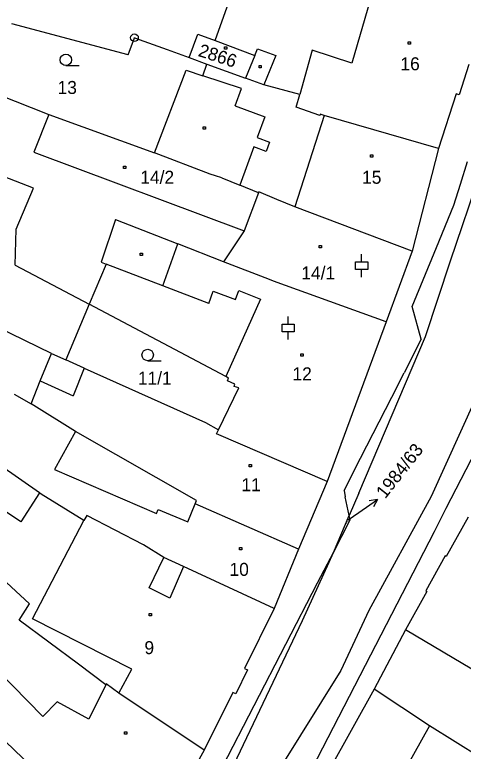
# Model space of a CAD drawing. Extents: x -795483 to -789093, y -1112258 to -1108741.
# Drawn here: x -791625.8 to -791567.1, y -1110529.4 to -1110433 of the extents above; entities that cross this region are included whole.
import ezdxf

# ---------------------------------------------------------------- set-up
doc = ezdxf.new("R2010")
doc.units = 0
for name, color, linetype in [('Komunikace', 7, 'Continuous'), ('Vrstva 1', 7, 'Continuous'), ('Vrstva 14', 7, 'Continuous'), ('Vrstva 15', 7, 'Continuous'), ('Vrstva 16', 7, 'Continuous'), ('Vrstva 2', 7, 'Continuous'), ('Vrstva 23', 7, 'Continuous'), ('Vrstva 25', 7, 'Continuous'), ('Vrstva 28', 7, 'Continuous')]:
    doc.layers.add(name, color=color, linetype=linetype)

msp = doc.modelspace()

# ---------------------------------------------------------------- linework, layer by layer
at = {"layer": 'Komunikace'}
msp.add_line((-791582.17, -1110499.12), (-791580.77, -1110498.15), dxfattribs=at)
at = {"layer": 'Vrstva 1'}
for p, q in [((-791599.56, -1110436.42), (-791595.2, -1110424.18)), ((-791610.92, -1110438.28), (-791626.17, -1110434.23)), ((-791602.97, -1110438.65), (-791601.82, -1110435.57)), ((-791601.82, -1110435.57), (-791599.56, -1110436.42)), ((-791610.92, -1110438.28), (-791610.11, -1110436.05)), ((-791610.11, -1110436.05), (-791605.82, -1110437.61)), ((-791599.56, -1110436.42), (-791594.38, -1110438.36)), ((-791605.82, -1110437.61), (-791602.97, -1110438.65)), ((-791602.97, -1110438.65), (-791600.66, -1110439.49)), ((-791594.38, -1110438.36), (-791595.58, -1110441.34)), ((-791638.74, -1110439.23), (-791621.33, -1110446.09)), ((-791601.19, -1110441.02), (-791600.66, -1110439.49)), ((-791600.66, -1110439.49), (-791595.58, -1110441.34)), ((-791566.37, -1110439.54), (-791567.63, -1110443.5)), ((-791607.49, -1110451.11), (-791603.37, -1110440.29)), ((-791603.37, -1110440.29), (-791601.19, -1110441.02)), ((-791593.19, -1110442.21), (-791595.58, -1110441.34)), ((-791588.49, -1110443.47), (-791593.19, -1110442.21)), ((-791588.97, -1110445.15), (-791588.49, -1110443.47)), ((-791568.02, -1110443.38), (-791570.35, -1110450.55)), ((-791567.63, -1110443.5), (-791568.02, -1110443.38)), ((-791585.86, -1110446.21), (-791588.97, -1110445.15)), ((-791621.33, -1110446.09), (-791607.49, -1110451.11)), ((-791585.82, -1110446.06), (-791585.86, -1110446.21)), ((-791585.28, -1110446.21), (-791585.82, -1110446.06)), ((-791570.35, -1110450.55), (-791585.28, -1110446.21)), ((-791623.3, -1110455.72), (-791641.96, -1110448.6)), ((-791600.2, -1110453.88), (-791607.49, -1110451.11)), ((-791570.35, -1110450.55), (-791573.78, -1110463.98)), ((-791568.79, -1110465.25), (-791564.45, -1110452.45)), ((-791567.45, -1110455.21), (-791566.54, -1110452.26)), ((-791599.5, -1110454.11), (-791600.2, -1110453.88)), ((-791598.69, -1110454.38), (-791599.5, -1110454.11)), ((-791598.69, -1110454.38), (-791596.33, -1110455.34)), ((-791625.57, -1110461.08), (-791623.3, -1110455.72)), ((-791593.89, -1110456.34), (-791596.33, -1110455.34)), ((-791568.35, -1110457.93), (-791567.45, -1110455.21)), ((-791593.89, -1110456.34), (-791595.78, -1110461.32)), ((-791593.85, -1110456.2), (-791593.89, -1110456.34)), ((-791591.48, -1110457.19), (-791593.85, -1110456.2)), ((-791589.13, -1110458.18), (-791591.48, -1110457.19)), ((-791570.62, -1110463.5), (-791568.35, -1110457.93)), ((-791573.78, -1110463.98), (-791589.13, -1110458.18)), ((-791625.7, -1110465.78), (-791625.57, -1110461.08)), ((-791595.78, -1110461.32), (-791598.45, -1110465.35)), ((-791606.39, -1110468.51), (-791604.43, -1110463)), ((-791598.45, -1110465.35), (-791604.43, -1110463)), ((-791573.77, -1110471.21), (-791570.62, -1110463.5)), ((-791620.97, -1110477.35), (-791647.52, -1110464.36)), ((-791573.78, -1110463.98), (-791577.19, -1110473.2)), ((-791613.81, -1110465.66), (-791616.02, -1110470.89)), ((-791606.39, -1110468.51), (-791613.81, -1110465.66)), ((-791592.46, -1110467.69), (-791598.45, -1110465.35)), ((-791572.03, -1110475.11), (-791568.79, -1110465.25)), ((-791625.7, -1110465.78), (-791616.02, -1110470.89)), ((-791591.92, -1110467.88), (-791592.46, -1110467.69)), ((-791577.19, -1110473.2), (-791591.92, -1110467.88)), ((-791616.02, -1110470.89), (-791619.1, -1110478.19)), ((-791598.15, -1110480.35), (-791616.02, -1110470.89)), ((-791572.6, -1110475.47), (-791573.77, -1110471.21)), ((-791577.19, -1110473.2), (-791584.9, -1110494.11)), ((-791580.77, -1110495.63), (-791572.03, -1110475.11)), ((-791572.6, -1110475.47), (-791574.83, -1110479.88)), ((-791622.43, -1110480.93), (-791620.97, -1110477.35)), ((-791620.97, -1110477.35), (-791619.1, -1110478.19)), ((-791616.68, -1110479.27), (-791619.1, -1110478.19)), ((-791616.68, -1110479.27), (-791600.83, -1110486.38)), ((-791576.46, -1110483.06), (-791574.83, -1110479.88)), ((-791623.64, -1110483.94), (-791622.43, -1110480.93)), ((-791597.83, -1110480.58), (-791598.15, -1110480.35)), ((-791597.93, -1110480.91), (-791597.83, -1110480.58)), ((-791596.98, -1110481.35), (-791597.93, -1110480.91)), ((-791599.1, -1110487.33), (-791596.45, -1110481.84)), ((-791597.07, -1110481.65), (-791596.98, -1110481.35)), ((-791596.45, -1110481.84), (-791597.07, -1110481.65)), ((-791625.85, -1110482.67), (-791623.64, -1110483.94)), ((-791617.84, -1110487.53), (-791623.64, -1110483.94)), ((-791580.54, -1110491.03), (-791576.46, -1110483.06)), ((-791565.56, -1110483.38), (-791571.32, -1110496.07)), ((-791562.59, -1110484.4), (-791569.38, -1110497.64)), ((-791600.83, -1110486.38), (-791599.1, -1110487.33)), ((-791602.01, -1110496.58), (-791617.84, -1110487.53)), ((-791599.36, -1110487.87), (-791599.1, -1110487.33)), ((-791584.9, -1110494.11), (-791599.36, -1110487.87)), ((-791582.7, -1110495.25), (-791580.54, -1110491.03)), ((-791622.53, -1110495.58), (-791627.6, -1110492.03)), ((-791584.9, -1110494.11), (-791588.65, -1110502.96)), ((-791582.7, -1110495.25), (-791582.53, -1110496.08)), ((-791622.31, -1110495.73), (-791622.53, -1110495.58)), ((-791616.72, -1110499.2), (-791622.31, -1110495.73)), ((-791582.01, -1110498.53), (-791582.53, -1110496.08)), ((-791580.77, -1110495.63), (-791582.01, -1110498.53)), ((-791571.32, -1110496.07), (-791579.44, -1110510.97)), ((-791602.18, -1110497.03), (-791602.01, -1110496.58)), ((-791588.65, -1110502.96), (-791602.18, -1110497.03)), ((-791569.38, -1110497.64), (-791570.92, -1110500.66)), ((-791616.36, -1110498.52), (-791616.72, -1110499.2)), ((-791608.95, -1110502.36), (-791616.36, -1110498.52)), ((-791584.09, -1110503.38), (-791582.01, -1110498.53)), ((-791584.09, -1110503.38), (-791581.89, -1110499.09)), ((-791581.89, -1110499.09), (-791582.01, -1110498.53)), ((-791566.47, -1110498.77), (-791569.32, -1110503.89)), ((-791570.92, -1110500.66), (-791587.77, -1110533.31)), ((-791623.83, -1110510.08), (-791633.27, -1110501.44)), ((-791606.25, -1110504.02), (-791608.95, -1110502.36)), ((-791588.65, -1110502.96), (-791591.85, -1110510.71)), ((-791603.69, -1110505.21), (-791606.25, -1110504.02)), ((-791584.85, -1110504.87), (-791584.09, -1110503.38)), ((-791584.64, -1110504.66), (-791584.09, -1110503.38)), ((-791569.47, -1110503.82), (-791572, -1110508.4)), ((-791569.32, -1110503.89), (-791569.47, -1110503.82)), ((-791588.11, -1110512.25), (-791584.64, -1110504.66)), ((-791586.16, -1110507.35), (-791584.85, -1110504.87)), ((-791591.85, -1110510.71), (-791603.69, -1110505.21)), ((-791598.58, -1110531.42), (-791586.16, -1110507.35)), ((-791571.88, -1110508.47), (-791574.66, -1110513.49)), ((-791572, -1110508.4), (-791571.88, -1110508.47)), ((-791625.19, -1110512.23), (-791623.83, -1110510.08)), ((-791591.85, -1110510.71), (-791595.72, -1110518.55)), ((-791579.44, -1110510.97), (-791583.11, -1110518.81)), ((-791617.42, -1110517.99), (-791625.19, -1110512.23)), ((-791597.12, -1110531.14), (-791588.11, -1110512.25)), ((-791574.66, -1110513.49), (-791578.75, -1110521.25)), ((-791560.29, -1110522.01), (-791574.66, -1110513.49)), ((-791613.86, -1110520.67), (-791617.42, -1110517.99)), ((-791595.72, -1110518.55), (-791595.33, -1110518.74)), ((-791595.33, -1110518.74), (-791596.87, -1110521.86)), ((-791583.11, -1110518.81), (-791590.9, -1110531.31)), ((-791613.8, -1110520.53), (-791613.86, -1110520.67)), ((-791612.14, -1110521.76), (-791613.8, -1110520.53)), ((-791578.75, -1110521.25), (-791586.13, -1110534.42)), ((-791571.5, -1110526.03), (-791578.75, -1110521.25)), ((-791600.98, -1110529.24), (-791612.14, -1110521.76)), ((-791597.25, -1110521.67), (-791600.98, -1110529.24)), ((-791596.87, -1110521.86), (-791597.25, -1110521.67)), ((-791623.68, -1110531.28), (-791629.13, -1110526.04)), ((-791555.37, -1110536.16), (-791571.5, -1110526.03)), ((-791600.98, -1110529.24), (-791607.24, -1110540.36))]:
    msp.add_line(p, q, dxfattribs=at)
at = {"layer": 'Vrstva 16'}
for p, q in [((-791580.77, -1110498.15), (-791578.308, -1110496.434)), ((-791578.308, -1110496.434), (-791579.415, -1110496.596)), ((-791578.308, -1110496.434), (-791578.843, -1110497.416))]:
    msp.add_line(p, q, dxfattribs=at)
at = {"layer": 'Vrstva 2'}
for p, q in [((-791579.29, -1110431.16), (-791581.68, -1110439.36)), ((-791594.38, -1110438.36), (-791594.03, -1110437.49)), ((-791594.03, -1110437.49), (-791591.64, -1110438.36)), ((-791586.85, -1110437.68), (-791588.49, -1110443.47)), ((-791581.68, -1110439.36), (-791586.85, -1110437.68)), ((-791591.64, -1110438.36), (-791593.19, -1110442.21)), ((-791596.13, -1110442.71), (-791601.19, -1110441.02)), ((-791596.95, -1110444.96), (-791596.13, -1110442.71)), ((-791596.95, -1110444.96), (-791593.06, -1110446.38)), ((-791621.33, -1110446.09), (-791623.28, -1110451.02)), ((-791593.06, -1110446.38), (-791594.06, -1110449.1)), ((-791585.28, -1110446.21), (-791589.13, -1110458.18)), ((-791594.06, -1110449.1), (-791592.44, -1110449.69)), ((-791592.44, -1110449.69), (-791592.89, -1110450.93)), ((-791623.28, -1110451.02), (-791595.78, -1110461.32)), ((-791594.51, -1110450.34), (-791596.33, -1110455.34)), ((-791592.89, -1110450.93), (-791594.51, -1110450.34)), ((-791612.58, -1110459.81), (-791614.47, -1110465.41)), ((-791612.58, -1110459.81), (-791604.43, -1110463)), ((-791614.47, -1110465.41), (-791613.81, -1110465.66)), ((-791600.37, -1110470.8), (-791606.39, -1110468.51)), ((-791600.37, -1110470.8), (-791599.8, -1110469.18)), ((-791599.8, -1110469.18), (-791596.88, -1110470.29)), ((-791596.88, -1110470.29), (-791596.46, -1110469.11)), ((-791596.46, -1110469.11), (-791593.61, -1110470.24)), ((-791593.61, -1110470.24), (-791598.15, -1110480.35)), ((-791616.68, -1110479.27), (-791618.13, -1110482.87)), ((-791622.43, -1110480.93), (-791618.13, -1110482.87)), ((-791617.84, -1110487.53), (-791620.58, -1110492.54)), ((-791620.58, -1110492.54), (-791607.22, -1110498.28)), ((-791624.98, -1110499.38), (-791630.05, -1110495.95)), ((-791622.53, -1110495.58), (-791624.98, -1110499.38)), ((-791603.11, -1110499.35), (-791602.18, -1110497.03)), ((-791607.22, -1110498.28), (-791607.01, -1110497.75)), ((-791607.01, -1110497.75), (-791603.11, -1110499.35)), ((-791623.44, -1110512.04), (-791616.72, -1110499.2)), ((-791608.2, -1110508.01), (-791606.25, -1110504.02)), ((-791603.69, -1110505.21), (-791605.47, -1110509.34)), ((-791605.47, -1110509.34), (-791608.2, -1110508.01)), ((-791610.46, -1110518.63), (-791623.44, -1110512.04)), ((-791622.12, -1110524.83), (-791630.19, -1110516.55)), ((-791612.14, -1110521.76), (-791610.46, -1110518.63)), ((-791613.86, -1110520.67), (-791616.07, -1110525.19)), ((-791620.21, -1110522.9), (-791622.12, -1110524.83)), ((-791616.07, -1110525.19), (-791620.21, -1110522.9)), ((-791571.5, -1110526.03), (-791575.03, -1110532.35))]:
    msp.add_line(p, q, dxfattribs=at)
at = {"layer": 'Vrstva 23'}
for p, q in [((-791619.08, -1110439.69), (-791617.33, -1110439.69)), ((-791580.4, -1110465.36), (-791580.4, -1110464.36)), ((-791581.2, -1110466.36), (-791581.2, -1110465.36)), ((-791581.2, -1110465.36), (-791579.6, -1110465.36)), ((-791579.6, -1110465.36), (-791579.6, -1110466.36)), ((-791579.6, -1110466.36), (-791581.2, -1110466.36)), ((-791580.4, -1110467.36), (-791580.4, -1110466.36)), ((-791590, -1110473.5), (-791590, -1110472.5)), ((-791590.8, -1110474.5), (-791590.8, -1110473.5)), ((-791590.8, -1110473.5), (-791589.2, -1110473.5)), ((-791589.2, -1110473.5), (-791589.2, -1110474.5)), ((-791589.2, -1110474.5), (-791590.8, -1110474.5)), ((-791590, -1110475.5), (-791590, -1110474.5)), ((-791608.38, -1110478.29), (-791606.63, -1110478.29))]:
    msp.add_line(p, q, dxfattribs=at)
for centre in [(-791619.08, -1110438.94), (-791608.38, -1110477.54)]:
    msp.add_circle(centre, 0.75, dxfattribs=at)
at = {"layer": 'Vrstva 25'}
for p, q in [((-791574.29, -1110436.6), (-791573.99, -1110436.6)), ((-791574.29, -1110436.9), (-791574.29, -1110436.6)), ((-791573.99, -1110436.6), (-791573.99, -1110436.9)), ((-791598.34, -1110437.24), (-791598.04, -1110437.24)), ((-791598.34, -1110437.54), (-791598.34, -1110437.24)), ((-791598.04, -1110437.54), (-791598.34, -1110437.54)), ((-791598.04, -1110437.24), (-791598.04, -1110437.54)), ((-791573.99, -1110436.9), (-791574.29, -1110436.9)), ((-791593.82, -1110439.69), (-791593.52, -1110439.69)), ((-791593.82, -1110439.99), (-791593.82, -1110439.69)), ((-791593.52, -1110439.99), (-791593.82, -1110439.99)), ((-791593.52, -1110439.69), (-791593.52, -1110439.99)), ((-791601.13, -1110447.69), (-791600.83, -1110447.69)), ((-791601.13, -1110447.99), (-791601.13, -1110447.69)), ((-791600.83, -1110447.99), (-791601.13, -1110447.99)), ((-791600.83, -1110447.69), (-791600.83, -1110447.99)), ((-791579.24, -1110451.37), (-791578.94, -1110451.37)), ((-791579.24, -1110451.67), (-791579.24, -1110451.37)), ((-791578.94, -1110451.67), (-791579.24, -1110451.67)), ((-791578.94, -1110451.37), (-791578.94, -1110451.67)), ((-791611.53, -1110452.85), (-791611.23, -1110452.85)), ((-791611.53, -1110453.15), (-791611.53, -1110452.85)), ((-791611.23, -1110453.15), (-791611.53, -1110453.15)), ((-791611.23, -1110452.85), (-791611.23, -1110453.15)), ((-791585.96, -1110463.23), (-791585.66, -1110463.23)), ((-791585.96, -1110463.53), (-791585.96, -1110463.23)), ((-791585.66, -1110463.53), (-791585.96, -1110463.53)), ((-791585.66, -1110463.23), (-791585.66, -1110463.53)), ((-791609.38, -1110464.24), (-791609.08, -1110464.24)), ((-791609.38, -1110464.54), (-791609.38, -1110464.24)), ((-791609.08, -1110464.54), (-791609.38, -1110464.54)), ((-791609.08, -1110464.24), (-791609.08, -1110464.54)), ((-791588.33, -1110477.41), (-791588.03, -1110477.41)), ((-791588.33, -1110477.71), (-791588.33, -1110477.41)), ((-791588.03, -1110477.71), (-791588.33, -1110477.71)), ((-791588.03, -1110477.41), (-791588.03, -1110477.71)), ((-791595.12, -1110491.87), (-791594.82, -1110491.87)), ((-791595.12, -1110492.17), (-791595.12, -1110491.87)), ((-791594.82, -1110492.17), (-791595.12, -1110492.17)), ((-791594.82, -1110491.87), (-791594.82, -1110492.17)), ((-791596.37, -1110502.71), (-791596.07, -1110502.71)), ((-791596.37, -1110503.01), (-791596.37, -1110502.71)), ((-791596.07, -1110503.01), (-791596.37, -1110503.01)), ((-791596.07, -1110502.71), (-791596.07, -1110503.01)), ((-791608.19, -1110511.37), (-791607.89, -1110511.37)), ((-791608.19, -1110511.67), (-791608.19, -1110511.37)), ((-791607.89, -1110511.67), (-791608.19, -1110511.67)), ((-791607.89, -1110511.37), (-791607.89, -1110511.67)), ((-791611.42, -1110526.84), (-791611.12, -1110526.84)), ((-791611.42, -1110527.14), (-791611.42, -1110526.84)), ((-791611.12, -1110527.14), (-791611.42, -1110527.14)), ((-791611.12, -1110526.84), (-791611.12, -1110527.14))]:
    msp.add_line(p, q, dxfattribs=at)
at = {"layer": 'Vrstva 28'}
for radius in [0.5, 0.01]:
    msp.add_circle((-791610.11, -1110436.05), radius, dxfattribs=at)

# ---------------------------------------------------------------- texts
at = {"layer": 'Vrstva 14'}
for s, p in [('13', (-791620.17, -1110443.41)), ('11/1', (-791609.67, -1110481.42))]:
    msp.add_text(s, height=1.7, dxfattribs=at).set_placement(p)
msp.add_text('1984/63', height=0.1, rotation=247.58388, dxfattribs=at).set_placement((-791582.17, -1110499.12))
at = {"layer": 'Vrstva 15'}
msp.add_text('2866', height=1.7, rotation=341.77113, dxfattribs=at).set_placement((-791601.888, -1110438.415))
for s, p in [('16', (-791575.32, -1110440.31)), ('14/2', (-791609.349, -1110455.15)), ('15', (-791580.336, -1110455.15)), ('14/1', (-791588.282, -1110467.67)), ('12', (-791589.44, -1110480.86)), ('11', (-791596.113, -1110495.36)), ('10', (-791597.679, -1110506.43)), ('9', (-791608.807, -1110516.67))]:
    msp.add_text(s, height=1.7, dxfattribs=at).set_placement(p)
at = {"layer": 'Vrstva 16'}
msp.add_text('1984/63', height=1.7, rotation=51.80337, dxfattribs=at).set_placement((-791577.31, -1110496.43))

doc.saveas('drawing.dxf')
